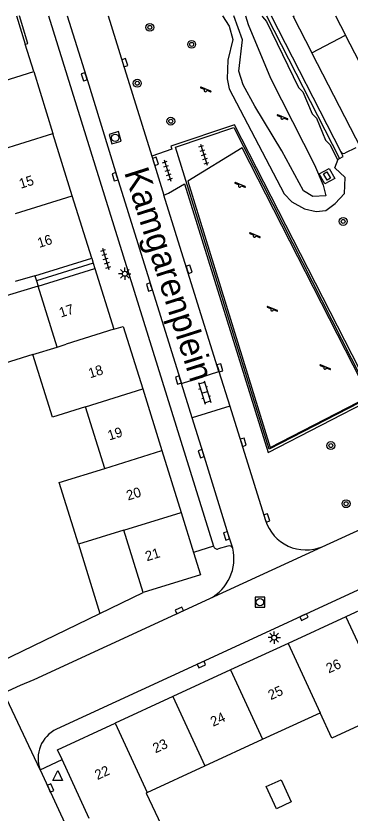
# Model space of a CAD drawing. Extents: x 132998 to 136004, y 396998 to 398512.
# Drawn here: x 133401.2 to 133435.1, y 398419.2 to 398500 of the extents above; entities that cross this region are included whole.
import ezdxf

# ---------------------------------------------------------------- set-up
doc = ezdxf.new("R2010")
doc.units = 0
for name, color, linetype in [('gg-afsc-hekwerk', 7, 'Continuous'), ('gg-afsc-muur', 7, 'Continuous'), ('gg-anno-huisnummerreeks BGT', 7, 'Continuous'), ('gg-anno-openbare ruimte label', 7, 'Continuous'), ('gg-bbg-gedigitaliseerde bebouwing', 7, 'Continuous'), ('gg-bbg-gedigitaliseerde bebouwing onder overbouw', 7, 'Continuous'), ('gg-bbg-gedigitaliseerde bijgebouw', 7, 'Continuous'), ('gg-bbg-gedigitaliseerde overbouw', 7, 'Continuous'), ('gg-bbg-hoofdgebouw', 7, 'Continuous'), ('gg-bbg-luifel en loopbrug', 7, 'Continuous'), ('gg-bbg-onder overbouw', 7, 'Continuous'), ('gg-bbg-pand overbouw', 7, 'Continuous'), ('gg-bbg-tussenscheiding', 7, 'Continuous'), ('gg-bbg-tussenscheiding niveau 01', 7, 'Continuous'), ('gg-knt-verharding', 7, 'Continuous'), ('gg-knt-verharding nz', 7, 'Continuous'), ('gg-kntw-bovenkant insteek waterloop', 7, 'Continuous'), ('gg-kntw-waterlijn', 7, 'Continuous'), ('gt-grn-weggrens', 7, 'Continuous'), ('gt-symb-boom', 7, 'Continuous'), ('gt-symb-klinker verharding', 7, 'Continuous'), ('gt-symb-kolk', 7, 'Continuous'), ('gt-symb-kolk center center', 7, 'Continuous'), ('gt-symb-lichtmast', 7, 'Continuous'), ('gt-symb-rioolschacht', 7, 'Continuous'), ('gt-symb-speelvoorziening', 7, 'Continuous'), ('gt-symb-tegel verharding', 7, 'Continuous'), ('gt-symb-waterafsluiter', 7, 'Continuous')]:
    doc.layers.add(name, color=color, linetype=linetype)

# ---------------------------------------------------------------- blocks, each defined once
blk = doc.blocks.new('gt0-BOOM')
at = {"layer": 'gt-symb-boom'}
for radius in [0.4, 0.2]:
    blk.add_circle((0, 0), radius, dxfattribs=at)
blk = doc.blocks.new('gt0-KOLK')
at = {"layer": 'gt-symb-kolk'}
blk.add_lwpolyline([(0, 0), (0.375, 0), (0.375, 0.4), (-0.375, 0.4), (-0.375, 0), (0, 0)], dxfattribs=at)
blk = doc.blocks.new('gt0-TEG1')
at = {"layer": 'gt-symb-tegel verharding'}
for p, q in [((-1.125, 0), (1.125, 0)), ((-0.9, -0.25), (-0.9, 0.25)), ((-0.45, -0.25), (-0.45, 0.25)), ((0, -0.25), (0, 0.25)), ((0.45, -0.25), (0.45, 0.25)), ((0.9, -0.25), (0.9, 0.25))]:
    blk.add_line(p, q, dxfattribs=at)
blk = doc.blocks.new('gt0-SV')
at = {"layer": 'gt-symb-speelvoorziening'}
for p, q in [((-0.477, 0.255), (-0.08, 0.096)), ((0.542, -0.076), (-0.449, 0.324)), ((0.125, 0.014), (0.515, -0.143))]:
    blk.add_line(p, q, dxfattribs=at)
for centre, radius, start, end in [((-0.466, 0.291), 0.0369, 63.6251, 252.66016), ((-0.002, -0.005), 0.128, 127.68665, 8.59861), ((0.531, -0.111), 0.0363, 243.50852, 72.54358)]:
    blk.add_arc(centre, radius, start, end, dxfattribs=at)
blk = doc.blocks.new('gt0-KL1')
at = {"layer": 'gt-symb-klinker verharding'}
for p, q in [((-1.15, 0.3), (1.15, 0.3)), ((-1, -0.3), (-1, 0.3)), ((-0.5, 0.3), (-0.5, 0.45)), ((0, -0.3), (0, 0.3)), ((0.5, 0.3), (0.5, 0.45)), ((1, -0.3), (1, 0.3)), ((-1.15, -0.3), (1.15, -0.3)), ((-0.5, -0.45), (-0.5, -0.3)), ((0.5, -0.45), (0.5, -0.3))]:
    blk.add_line(p, q, dxfattribs=at)
blk = doc.blocks.new('gt0-KOLKCC')
at = {"layer": 'gt-symb-kolk center center'}
blk.add_lwpolyline([(-0.375, 0.2), (0.375, 0.2), (0.375, -0.2), (-0.375, -0.2)], close=True, dxfattribs=at)
blk = doc.blocks.new('gt0-LMAST')
at = {"layer": 'gt-symb-lichtmast'}
for p, q in [((-0.182, 0.173), (-0.447, 0.438)), ((-0.005, 0.246), (-0.005, 0.621)), ((0.172, 0.173), (0.437, 0.438)), ((-0.255, -0.004), (-0.63, -0.004)), ((-0.182, -0.181), (-0.447, -0.446)), ((-0.005, -0.254), (-0.005, -0.629)), ((0.437, -0.446), (0.172, -0.181)), ((0.245, -0.004), (0.62, -0.004))]:
    blk.add_line(p, q, dxfattribs=at)
blk.add_circle((-0.005, -0.004), 0.25, dxfattribs=at)
blk = doc.blocks.new('gt0-RS')
at = {"layer": 'gt-symb-rioolschacht'}
blk.add_lwpolyline([(-0.5, -0.5), (0.5, -0.5), (0.5, 0.5), (-0.5, 0.5)], close=True, dxfattribs=at)
blk.add_circle((0, 0), 0.375, dxfattribs=at)
blk = doc.blocks.new('gt0-WAFSL')
at = {"layer": 'gt-symb-waterafsluiter'}
for p, q in [((-0.5, -0.333), (0, 0.667)), ((0, 0.667), (0.5, -0.333)), ((0.5, -0.333), (-0.5, -0.333))]:
    blk.add_line(p, q, dxfattribs=at)

msp = doc.modelspace()

# ---------------------------------------------------------------- linework, layer by layer
at = {"layer": 'gg-afsc-hekwerk'}
msp.add_lwpolyline([(133417.418, 398486.707), (133423.335, 398488.679), (133437.228, 398461.392), (133426.916, 398456.092), (133417.418, 398486.707)], dxfattribs=at)
at = {"layer": 'gg-afsc-muur'}
msp.add_line((133399.62, 398434.55), (133409.747, 398439.443), dxfattribs=at)
at = {"layer": 'gg-bbg-gedigitaliseerde bebouwing'}
for p, q in [((133403.155, 398473.668), (133401.166, 398473.084)), ((133405.402, 398466.441), (133403.482, 398472.617)), ((133402.963, 398465.684), (133405.402, 398466.441)), ((133410.235, 398454.144), (133408.299, 398460.399)), ((133412.172, 398447.885), (133407.575, 398446.458)), ((133414.13, 398441.56), (133412.172, 398447.885)), ((133426.23, 398426.692), (133432.076, 398429.391)), ((133420.385, 398423.994), (133426.23, 398426.692)), ((133414.54, 398421.296), (133420.385, 398423.994))]:
    msp.add_line(p, q, dxfattribs=at)
for points in [[(133408.299, 398460.399), (133404.929, 398459.352), (133402.963, 398465.684)], [(133407.575, 398446.458), (133405.632, 398452.715), (133410.235, 398454.144)], [(133439.107, 398429.513), (133433.272, 398426.809), (133432.076, 398429.391)]]:
    msp.add_lwpolyline(points, dxfattribs=at)
at = {"layer": 'gg-bbg-gedigitaliseerde bebouwing onder overbouw'}
msp.add_line((133403.155, 398473.668), (133408.916, 398475.458), dxfattribs=at)
at = {"layer": 'gg-bbg-gedigitaliseerde bijgebouw'}
msp.add_lwpolyline([(133429.149, 398420.354), (133427.648, 398419.662), (133426.62, 398421.894), (133428.121, 398422.585), (133429.149, 398420.354)], dxfattribs=at)
at = {"layer": 'gg-bbg-gedigitaliseerde overbouw'}
for p, q in [((133403.155, 398473.668), (133403.318, 398473.143)), ((133403.318, 398473.143), (133403.482, 398472.617))]:
    msp.add_line(p, q, dxfattribs=at)
at = {"layer": 'gg-bbg-hoofdgebouw'}
for p, q in [((133401.287, 398500), (133402.181, 398497.126)), ((133403.04, 398494.361), (133402.181, 398497.126)), ((133403.04, 398494.361), (133404.995, 398488.072)), ((133406.951, 398481.78), (133404.995, 398488.072)), ((133408.916, 398475.458), (133406.951, 398481.78)), ((133409.243, 398474.408), (133411.16, 398468.24)), ((133414.091, 398462.199), (133416.035, 398455.945)), ((133416.035, 398455.945), (133417.979, 398449.69)), ((133417.979, 398449.69), (133419.245, 398445.619)), ((133419.245, 398445.619), (133419.95, 398443.35)), ((133419.95, 398443.35), (133414.13, 398441.56)), ((133440.537, 398441.799), (133434.69, 398439.106)), ((133434.69, 398439.106), (133428.842, 398436.413)), ((133428.842, 398436.413), (133422.994, 398433.72)), ((133422.994, 398433.72), (133417.146, 398431.026)), ((133417.146, 398431.026), (133411.298, 398428.333)), ((133405.45, 398425.64), (133411.298, 398428.333)), ((133405.916, 398424.632), (133405.45, 398425.64)), ((133408.677, 398418.658), (133405.916, 398424.632))]:
    msp.add_line(p, q, dxfattribs=at)
for points in [[(133411.16, 398468.24), (133412.12, 398468.54), (133414.091, 398462.199)], [(133414.54, 398421.296), (133414.435, 398421.247), (133415.971, 398418.03)]]:
    msp.add_lwpolyline(points, dxfattribs=at)
at = {"layer": 'gg-bbg-luifel en loopbrug'}
for p, q in [((133407.575, 398446.458), (133409.747, 398439.443)), ((133409.747, 398439.443), (133414.13, 398441.56))]:
    msp.add_line(p, q, dxfattribs=at)
for points in [[(133403.482, 398472.617), (133387.131, 398467.675), (133387.832, 398464.786)], [(133402.963, 398465.684), (133397.218, 398463.889), (133396.268, 398466.946), (133390.254, 398465.406)]]:
    msp.add_lwpolyline(points, dxfattribs=at)
at = {"layer": 'gg-bbg-onder overbouw'}
msp.add_line((133403.482, 398472.617), (133409.243, 398474.408), dxfattribs=at)
at = {"layer": 'gg-bbg-pand overbouw'}
for p, q in [((133408.916, 398475.458), (133409.08, 398474.933)), ((133409.08, 398474.933), (133409.243, 398474.408))]:
    msp.add_line(p, q, dxfattribs=at)
at = {"layer": 'gg-bbg-tussenscheiding'}
for p, q in [((133397.278, 398492.572), (133403.04, 398494.361)), ((133399.234, 398486.281), (133404.995, 398488.072)), ((133401.19, 398479.99), (133406.951, 398481.78)), ((133411.16, 398468.24), (133406.339, 398466.734)), ((133405.402, 398466.441), (133406.339, 398466.734)), ((133408.299, 398460.399), (133414.091, 398462.199)), ((133410.235, 398454.144), (133416.035, 398455.945)), ((133412.172, 398447.885), (133417.979, 398449.69)), ((133434.69, 398439.106), (133437.921, 398432.089)), ((133428.842, 398436.413), (133432.076, 398429.391)), ((133422.994, 398433.72), (133426.23, 398426.692)), ((133417.146, 398431.026), (133420.385, 398423.994)), ((133411.298, 398428.333), (133414.54, 398421.296))]:
    msp.add_line(p, q, dxfattribs=at)
at = {"layer": 'gg-bbg-tussenscheiding niveau 01'}
msp.add_line((133409.08, 398474.933), (133403.318, 398473.143), dxfattribs=at)
at = {"layer": 'gg-knt-verharding'}
for p, q in [((133404.547, 398500), (133421.282, 398446.252)), ((133426.19, 398500), (133426.23, 398499.906)), ((133426.23, 398499.906), (133426.657, 398499.443)), ((133426.637, 398500), (133434.044, 398485.561)), ((133426.657, 398499.443), (133429.886, 398492.755)), ((133427.097, 398500), (133434.169, 398486.212)), ((133429.337, 398499.942), (133429.452, 398500)), ((133429.337, 398499.942), (133431.225, 398496.263)), ((133433.651, 398500), (133434.662, 398498.037)), ((133431.225, 398496.263), (133434.662, 398498.037)), ((133429.886, 398492.755), (133430.329, 398492.306)), ((133430.329, 398492.306), (133431.269, 398490.085)), ((133431.269, 398490.085), (133431.709, 398489.637)), ((133431.709, 398489.637), (133432.636, 398487.406)), ((133432.636, 398487.406), (133433.068, 398486.988)), ((133435.686, 398486.641), (133434.567, 398486.088)), ((133415.018, 398485.791), (133416.246, 398481.852)), ((133433.902, 398485.488), (133434.044, 398485.561)), ((133421.824, 398463.962), (133416.246, 398481.852)), ((133418.026, 398462.767), (133421.824, 398463.962)), ((133421.824, 398463.962), (133422.931, 398460.445)), ((133419.118, 398459.254), (133418.026, 398462.767)), ((133422.931, 398460.445), (133419.118, 398459.254)), ((133422.931, 398460.445), (133426.547, 398448.862)), ((133422.729, 398446.277), (133421.742, 398445.983)), ((133403.694, 398423.606), (133400.011, 398431.414)), ((133403.694, 398423.606), (133434.712, 398356.568))]:
    msp.add_line(p, q, dxfattribs=at)
for points in [[(133402.181, 398497.126), (133402.457, 398497.212), (133401.59, 398500)], [(133410.6, 398500), (133412.083, 398495.207), (133415.018, 398485.791)], [(133416.246, 398481.852), (133416.697, 398482.027), (133418.332, 398482.998), (133426.8, 398455.761), (133437.56, 398461.284), (133423.404, 398488.951), (133416.952, 398486.802), (133417.036, 398486.487), (133415.018, 398485.791)], [(133427.004, 398456.268), (133437.049, 398461.425), (133424.18, 398486.635), (133418.656, 398483.27), (133427.004, 398456.268)], [(133433.068, 398486.988), (133433.844, 398485.458), (133433.902, 398485.488)], [(133434.044, 398485.561), (133434.407, 398485.747), (133434.169, 398486.212)], [(133433.58, 398483.517), (133432.564, 398482.973), (133431.991, 398484.005), (133433.007, 398484.548), (133433.58, 398483.517)], [(133432.282, 398446.213), (133436.26, 398448.037), (133441.126, 398450.291)], [(133443.426, 398445.287), (133438.085, 398442.833), (133419.965, 398434.449), (133405.342, 398427.722)], [(133400.011, 398431.414), (133401.688, 398432.192), (133403.1, 398432.752), (133417.885, 398439.577), (133420.886, 398440.952)]]:
    msp.add_lwpolyline(points, dxfattribs=at)
for centre, radius, start, end in [((133434.441, 398486.384), 0.322, 212.36866, 293.02168), ((133430.628, 398450.164), 4.283, 197.69236, 292.72316), ((133418.778, 398445), 4.564, 297.50963, 13.37089), ((133421.64, 398446.337), 0.368, 193.37018, 285.99311), ((133422.846, 398445.885), 0.409, 24.56883, 106.59624), ((133406.78, 398424.758), 3.294, 115.88326, 200.47552)]:
    msp.add_arc(centre, radius, start, end, dxfattribs=at)
at = {"layer": 'gg-knt-verharding nz'}
for p, q in [((133429.307, 398500), (133429.337, 398499.942)), ((133440.2, 398487.224), (133434.662, 398498.037)), ((133436.261, 398486.492), (133431.225, 398496.263))]:
    msp.add_line(p, q, dxfattribs=at)
for points in [[(133406.438, 398500), (133408.343, 398493.891), (133411.474, 398483.765), (133418.026, 398462.767)], [(133423.218, 398446.055), (133422.788, 398447.366), (133420.206, 398455.712), (133419.118, 398459.254)]]:
    msp.add_lwpolyline(points, dxfattribs=at)
at = {"layer": 'gg-kntw-bovenkant insteek waterloop'}
msp.add_lwpolyline([(133422.178, 398500), (133422.859, 398498.959), (133423.226, 398497.596), (133422.731, 398495.533), (133422.636, 398493.626), (133422.851, 398492.618), (133428.439, 398481.958), (133429.199, 398481.16), (133430.505, 398480.448), (133431.678, 398480.165), (133432.646, 398480.29), (133433.595, 398480.982), (133434.532, 398482.007), (133434.605, 398483.637), (133433.578, 398484.608), (133433.902, 398485.488)], dxfattribs=at)
at = {"layer": 'gg-kntw-waterlijn'}
msp.add_lwpolyline([(133424.523, 398500), (133424.794, 398499.144), (133427.053, 398493.688), (133431.508, 398484.902), (133432.388, 398482.859), (133432.672, 398481.774), (133431.326, 398481.694), (133430.388, 398482.275), (133428.187, 398486.32), (133425.456, 398490.858), (133424.26, 398493.005), (133423.824, 398494.398), (133424.197, 398497.563), (133423.344, 398500)], dxfattribs=at)
at = {"layer": 'gt-grn-weggrens'}
for p, q in [((133421.282, 398446.252), (133419.245, 398445.619)), ((133420.886, 398440.952), (133432.282, 398446.213)), ((133403.694, 398423.606), (133405.916, 398424.632))]:
    msp.add_line(p, q, dxfattribs=at)

# ---------------------------------------------------------------- block references
at = {"layer": 'gt-symb-boom'}
for p in [(133414.812, 398498.844), (133419.052, 398497.12), (133413.538, 398493.177), (133416.938, 398489.332), (133434.414, 398479.176), (133433.162, 398456.458), (133434.708, 398450.567)]:
    msp.add_blockref('gt0-BOOM', p, dxfattribs=at)
at = {"layer": 'gt-symb-klinker verharding', "rotation": -72.7793006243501}
msp.add_blockref('gt0-KL1', (133420.375, 398461.844), dxfattribs=at)
at = {"layer": 'gt-symb-kolk'}
for p, rotation in [((133412.083, 398495.207), -72.84624547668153), ((133408.343, 398493.891), 107.17926806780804), ((133415.201, 398485.203), -72.68545217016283), ((133411.474, 398483.765), 107.32225195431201), ((133418.609, 398474.271), -72.68545217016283), ((133414.961, 398472.584), 107.34776632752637), ((133421.725, 398464.278), -72.677748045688), ((133417.904, 398463.159), 107.27122454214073), ((133424.098, 398456.736), -72.5347757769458), ((133420.222, 398455.703), 107.23800440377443), ((133426.481, 398449.069), -72.31282213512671), ((133422.788, 398447.366), 107.18697780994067), ((133417.885, 398439.577), 24.612255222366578), ((133430.372, 398439.26), -155.1820223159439), ((133419.965, 398434.449), -155.29756977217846), ((133404.565, 398421.683), -65.53707310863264)]:
    msp.add_blockref('gt0-KOLK', p, dxfattribs=dict(at, rotation=rotation))
at = {"layer": 'gt-symb-kolk center center', "rotation": -61.05591609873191}
msp.add_blockref('gt0-KOLKCC', (133432.777, 398483.783), dxfattribs=at)
at = {"layer": 'gt-symb-lichtmast'}
for p in [(133412.283, 398473.874), (133427.426, 398436.996)]:
    msp.add_blockref('gt0-LMAST', p, dxfattribs=at)
at = {"layer": 'gt-symb-rioolschacht', "rotation": 106.3699573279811}
msp.add_blockref('gt0-RS', (133411.301, 398487.656), dxfattribs=at)
at = {"layer": 'gt-symb-rioolschacht'}
msp.add_blockref('gt0-RS', (133425.977, 398440.59), dxfattribs=at)
at = {"layer": 'gt-symb-speelvoorziening'}
for p in [(133420.453, 398492.452), (133428.23, 398489.653), (133423.931, 398482.781), (133425.429, 398477.694), (133427.203, 398470.227), (133432.566, 398464.323)]:
    msp.add_blockref('gt0-SV', p, dxfattribs=at)
at = {"layer": 'gt-symb-tegel verharding'}
for p, rotation in [((133420.281, 398485.94), -72.66989131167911), ((133416.61, 398484.34), -72.66989131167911), ((133410.337, 398475.388), -72.72457972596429)]:
    msp.add_blockref('gt0-TEG1', p, dxfattribs=dict(at, rotation=rotation))
at = {"layer": 'gt-symb-waterafsluiter'}
msp.add_blockref('gt0-WAFSL', (133405.471, 398422.857), dxfattribs=at)

# ---------------------------------------------------------------- texts
at = {"layer": 'gg-anno-huisnummerreeks BGT'}
for s, rotation, p in [('15', 17.3, (133401.731, 398482.48)), ('16', 17.3, (133403.594, 398476.485)), ('17', 17.3, (133405.788, 398469.428)), ('18', 17.3, (133408.755, 398463.271)), ('19', 17.3, (133410.713, 398456.973)), ('20', 17.3, (133412.605, 398450.885)), ('21', 17.3, (133414.52, 398444.724)), ('26', 24.7, (133432.958, 398433.355)), ('25', 24.7, (133427.077, 398430.647)), ('24', 24.7, (133421.229, 398427.953)), ('23', 24.7, (133415.381, 398425.26)), ('22', 24.7, (133409.503, 398422.553))]:
    msp.add_text(s, height=1, rotation=rotation, dxfattribs=at).set_placement(p)
at = {"layer": 'gg-anno-openbare ruimte label'}
msp.add_text('Kamgarenplein', height=2.5, rotation=287.6, dxfattribs=at).set_placement((133412.189, 398484.171))

doc.saveas('drawing.dxf')
